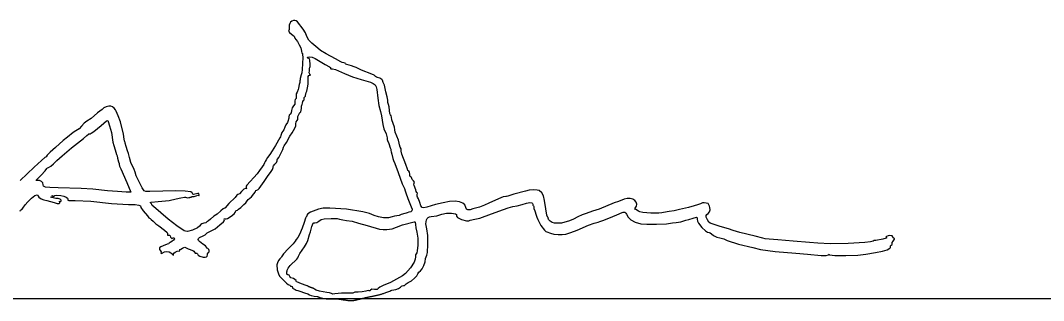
# Model space of a CAD drawing. Extents: x 0 to 34, y 0 to 22.
# Drawn here: x 25.3 to 26.52, y 2.699 to 3.033 of the extents above; entities that cross this region are included whole.
import ezdxf

# ---------------------------------------------------------------- set-up
doc = ezdxf.new("R2010")
doc.units = 0
doc.layers.add('SH_Data', color=7, linetype='Continuous')
doc.layers.add('SH_Text', color=7, linetype='Continuous')

msp = doc.modelspace()

# ---------------------------------------------------------------- linework, layer by layer
at = {"layer": 'SH_Data'}
msp.add_line((24.2004, 2.7015), (27.7004, 2.7015), dxfattribs=at)
at = {"layer": 'SH_Text'}
for points in [[(25.7429, 2.7114), (25.7449, 2.7117), (25.7474, 2.7122), (25.7505, 2.7135), (25.7532, 2.715), (25.7543, 2.7162), (25.755, 2.7167), (25.7565, 2.7169), (25.758, 2.7171), (25.7587, 2.7178), (25.7597, 2.7189), (25.7623, 2.7204), (25.7661, 2.7226), (25.7697, 2.7255), (25.7724, 2.7284), (25.7738, 2.7309), (25.7749, 2.7328), (25.7768, 2.7345), (25.7787, 2.7368), (25.7807, 2.7408), (25.7823, 2.7453), (25.783, 2.7491), (25.7837, 2.7512), (25.7845, 2.7531), (25.7852, 2.7564), (25.7858, 2.766), (25.7855, 2.7766), (25.7843, 2.7846), (25.7833, 2.7906), (25.7839, 2.7952), (25.7848, 2.7969), (25.7861, 2.7982), (25.7877, 2.799), (25.7897, 2.7993), (25.7962, 2.8002), (25.8025, 2.802), (25.8078, 2.8032), (25.8139, 2.8033), (25.8185, 2.8025), (25.8197, 2.8018), (25.8198, 2.8009), (25.8197, 2.7996), (25.821, 2.7982), (25.8259, 2.7956), (25.8319, 2.7942), (25.8344, 2.7942), (25.8362, 2.7949), (25.8416, 2.7961), (25.8476, 2.7972), (25.8615, 2.8025), (25.8758, 2.8077), (25.8815, 2.8098), (25.8871, 2.8111), (25.8923, 2.8121), (25.898, 2.8137), (25.9033, 2.8153), (25.9072, 2.8158), (25.9097, 2.8155), (25.9103, 2.8149), (25.9106, 2.8142), (25.9108, 2.8128), (25.9114, 2.8119), (25.9119, 2.8113), (25.9118, 2.8105), (25.912, 2.8089), (25.9131, 2.8062), (25.9149, 2.801), (25.9154, 2.7986), (25.9166, 2.7956), (25.9204, 2.7886), (25.9246, 2.7828), (25.9263, 2.7812), (25.9276, 2.7809), (25.9319, 2.7794), (25.9359, 2.7782), (25.9408, 2.7777), (25.9458, 2.7777), (25.95, 2.7784), (25.9561, 2.7802), (25.9636, 2.783), (25.977, 2.7889), (25.9837, 2.7914), (25.9885, 2.7924), (25.9908, 2.7932), (25.9941, 2.7945), (26.0013, 2.7972), (26.0108, 2.8013), (26.0171, 2.8039), (26.0186, 2.8045), (26.0203, 2.8043), (26.0217, 2.8034), (26.0226, 2.8019), (26.0244, 2.7983), (26.0278, 2.7953), (26.0328, 2.7927), (26.0395, 2.7905), (26.0465, 2.7901), (26.0583, 2.7901), (26.0701, 2.7907), (26.0774, 2.7916), (26.0818, 2.7923), (26.0871, 2.7931), (26.0931, 2.7951), (26.0968, 2.7959), (26.1021, 2.7972), (26.106, 2.7983), (26.1066, 2.7977), (26.1067, 2.796), (26.1072, 2.7939), (26.1083, 2.7915), (26.1122, 2.7863), (26.1168, 2.782), (26.119, 2.7807), (26.1209, 2.7803), (26.1222, 2.7797), (26.1237, 2.7785), (26.1263, 2.7768), (26.1284, 2.7756), (26.1303, 2.7746), (26.1336, 2.7738), (26.1368, 2.7732), (26.1384, 2.7725), (26.1424, 2.7707), (26.1558, 2.7664), (26.1732, 2.7621), (26.1823, 2.7599), (26.1997, 2.7575), (26.2244, 2.7555), (26.2383, 2.7542), (26.2545, 2.7527), (26.2604, 2.7528), (26.2631, 2.7534), (26.2639, 2.7542), (26.2646, 2.7535), (26.2708, 2.7528), (26.2839, 2.7528), (26.2983, 2.7533), (26.3079, 2.7543), (26.3194, 2.7563), (26.3275, 2.7579), (26.3333, 2.7596), (26.3365, 2.7614), (26.3371, 2.7624), (26.3371, 2.7633), (26.3372, 2.7643), (26.3381, 2.765), (26.339, 2.7657), (26.3391, 2.7667), (26.3393, 2.7681), (26.3403, 2.7697), (26.3419, 2.7722), (26.3419, 2.773), (26.3412, 2.7733), (26.3405, 2.7738), (26.34, 2.775), (26.339, 2.7764), (26.3365, 2.7768), (26.3343, 2.7764), (26.3324, 2.7755), (26.3316, 2.7746), (26.3325, 2.7741), (26.3327, 2.7739), (26.3319, 2.7735), (26.328, 2.7724), (26.3198, 2.7707), (26.3177, 2.7705), (26.3163, 2.7699), (26.3134, 2.7691), (26.3067, 2.7684), (26.2868, 2.7672), (26.2651, 2.7667), (26.2504, 2.7673), (26.2406, 2.7684), (26.2213, 2.7698), (26.203, 2.7716), (26.1924, 2.7724), (26.1878, 2.7727), (26.1851, 2.7733), (26.1758, 2.7759), (26.1575, 2.7801), (26.1497, 2.7826), (26.1441, 2.7846), (26.1341, 2.7872), (26.1271, 2.7898), (26.1222, 2.7915), (26.1205, 2.7925), (26.1189, 2.7955), (26.1176, 2.7986), (26.1173, 2.8006), (26.118, 2.8018), (26.1198, 2.803), (26.1214, 2.8048), (26.122, 2.8074), (26.1218, 2.8099), (26.1213, 2.8117), (26.1207, 2.8131), (26.1197, 2.8147), (26.1152, 2.8155), (26.1129, 2.8155), (26.1107, 2.8146), (26.107, 2.8132), (26.1031, 2.812), (26.0965, 2.8102), (26.0856, 2.8075), (26.0792, 2.8059), (26.0733, 2.8051), (26.0667, 2.8041), (26.0647, 2.8035), (26.0611, 2.8032), (26.0515, 2.8033), (26.042, 2.8042), (26.0385, 2.8049), (26.0366, 2.8056), (26.0335, 2.8075), (26.0324, 2.8082), (26.0328, 2.8091), (26.0345, 2.8116), (26.0349, 2.8141), (26.0341, 2.8164), (26.0323, 2.8184), (26.0299, 2.8199), (26.0268, 2.8207), (26.0234, 2.8207), (26.0198, 2.8198), (26.0129, 2.8172), (26.0077, 2.8156), (25.99, 2.808), (25.982, 2.8055), (25.9742, 2.8028), (25.9696, 2.8011), (25.9644, 2.7988), (25.9594, 2.7962), (25.9544, 2.7941), (25.9448, 2.7915), (25.9405, 2.7912), (25.9368, 2.7914), (25.9337, 2.7922), (25.9314, 2.7937), (25.9295, 2.7959), (25.9292, 2.7968), (25.9293, 2.7972), (25.9287, 2.7981), (25.9274, 2.801), (25.9263, 2.8085), (25.9247, 2.8183), (25.9233, 2.824), (25.9214, 2.8275), (25.9184, 2.8303), (25.916, 2.8309), (25.9116, 2.831), (25.9065, 2.8306), (25.9019, 2.8297), (25.8882, 2.826), (25.8811, 2.8237), (25.8795, 2.8232), (25.8784, 2.8233), (25.8755, 2.8226), (25.8699, 2.8204), (25.8585, 2.8153), (25.8533, 2.8128), (25.8472, 2.8106), (25.8393, 2.8083), (25.836, 2.8073), (25.8334, 2.8073), (25.8317, 2.8082), (25.8309, 2.81), (25.8297, 2.8131), (25.8272, 2.8154), (25.8233, 2.8168), (25.8181, 2.8174), (25.8116, 2.817), (25.8038, 2.8157), (25.7947, 2.8136), (25.7844, 2.8106), (25.781, 2.8097), (25.7788, 2.8101), (25.7774, 2.812), (25.776, 2.8158), (25.7745, 2.8202), (25.7733, 2.8224), (25.7729, 2.8235), (25.773, 2.8255), (25.7732, 2.8273), (25.7727, 2.828), (25.7719, 2.829), (25.7712, 2.8313), (25.7695, 2.8363), (25.7688, 2.838), (25.7693, 2.8392), (25.7697, 2.8404), (25.7684, 2.8419), (25.767, 2.8434), (25.7665, 2.8448), (25.7661, 2.8458), (25.7652, 2.8465), (25.7642, 2.8476), (25.764, 2.8498), (25.7638, 2.852), (25.7628, 2.8533), (25.7617, 2.8543), (25.7613, 2.8557), (25.7595, 2.8615), (25.7548, 2.8736), (25.7538, 2.8773), (25.7537, 2.8789), (25.7537, 2.8801), (25.7528, 2.8821), (25.7519, 2.8847), (25.7516, 2.887), (25.7508, 2.8903), (25.7488, 2.895), (25.7468, 2.8998), (25.7463, 2.9029), (25.7459, 2.9059), (25.7444, 2.9103), (25.7428, 2.9147), (25.7422, 2.9178), (25.7418, 2.9195), (25.7411, 2.9205), (25.7403, 2.9221), (25.74, 2.9259), (25.7397, 2.93), (25.7389, 2.933), (25.7381, 2.9355), (25.7378, 2.9383), (25.7371, 2.9422), (25.7354, 2.9482), (25.7338, 2.9559), (25.7325, 2.9592), (25.7316, 2.9619), (25.7307, 2.9629), (25.7283, 2.9643), (25.7258, 2.9653), (25.7248, 2.9654), (25.7243, 2.9654), (25.7233, 2.9665), (25.7217, 2.9678), (25.7187, 2.9693), (25.7067, 2.974), (25.7, 2.977), (25.6979, 2.9778), (25.6945, 2.979), (25.6892, 2.9808), (25.688, 2.981), (25.6875, 2.9816), (25.6869, 2.9823), (25.6854, 2.9825), (25.6835, 2.9829), (25.682, 2.9838), (25.6756, 2.9874), (25.6643, 2.9935), (25.6577, 2.9973), (25.6543, 3.0001), (25.6473, 3.0062), (25.6438, 3.0098), (25.6415, 3.0142), (25.6397, 3.0183), (25.637, 3.0228), (25.6303, 3.0316), (25.6287, 3.0328), (25.627, 3.0333), (25.6253, 3.0331), (25.6236, 3.0323), (25.6221, 3.0311), (25.621, 3.0295), (25.6204, 3.0275), (25.6204, 3.0253), (25.6204, 3.0226), (25.6198, 3.0212), (25.6197, 3.0203), (25.6208, 3.0187), (25.625, 3.0155), (25.6262, 3.0145), (25.6267, 3.0133), (25.6272, 3.012), (25.6284, 3.0105), (25.6302, 3.0083), (25.6324, 3.0042), (25.6341, 3.0006), (25.6351, 2.9968), (25.6356, 2.9942), (25.6362, 2.9937), (25.6364, 2.9927), (25.6365, 2.9889), (25.636, 2.9746), (25.6354, 2.9707), (25.6345, 2.9682)], [(25.2996, 2.8056), (25.3002, 2.807), (25.3012, 2.8076), (25.3022, 2.808), (25.3028, 2.8091), (25.3055, 2.8133), (25.3087, 2.8168), (25.3132, 2.8213), (25.3172, 2.8242), (25.3201, 2.8252), (25.3209, 2.8248), (25.3212, 2.8237), (25.3221, 2.8222), (25.3245, 2.8205), (25.3279, 2.8191), (25.3316, 2.8182), (25.3401, 2.8158), (25.3437, 2.8148), (25.346, 2.8147), (25.347, 2.8155), (25.3466, 2.817), (25.3465, 2.8174), (25.347, 2.8173), (25.3478, 2.8171), (25.3485, 2.8176), (25.3485, 2.8188), (25.3473, 2.8198), (25.345, 2.8206), (25.3421, 2.8209), (25.3374, 2.8219), (25.3364, 2.8225), (25.3375, 2.8228), (25.3381, 2.8231), (25.338, 2.8239), (25.3378, 2.8244), (25.3388, 2.8238), (25.3398, 2.8232), (25.3403, 2.8235), (25.3408, 2.8243), (25.3424, 2.8247), (25.348, 2.8243), (25.3519, 2.8235), (25.3546, 2.8224), (25.3561, 2.8212), (25.3565, 2.8198), (25.3566, 2.8188), (25.3576, 2.8183), (25.3654, 2.8182), (25.3839, 2.8174), (25.4084, 2.8149), (25.4287, 2.8138), (25.4366, 2.8135), (25.4411, 2.813), (25.4431, 2.812), (25.4436, 2.8102), (25.4464, 2.8061), (25.4514, 2.7999), (25.4532, 2.7977), (25.4545, 2.7968), (25.456, 2.7959), (25.4582, 2.7937), (25.4614, 2.7907), (25.4648, 2.7883), (25.4717, 2.783), (25.4748, 2.7803), (25.4752, 2.7793), (25.4752, 2.7783), (25.4751, 2.777), (25.4767, 2.7769), (25.4781, 2.7769), (25.4785, 2.7761), (25.4787, 2.7748), (25.4795, 2.7737), (25.4805, 2.773), (25.4813, 2.7733), (25.482, 2.774), (25.4827, 2.7741), (25.4833, 2.7736), (25.4835, 2.7726), (25.4826, 2.7711), (25.4804, 2.7696), (25.4783, 2.7683), (25.4774, 2.7673), (25.4768, 2.7665), (25.4748, 2.7661), (25.4701, 2.7644), (25.4672, 2.7632), (25.4657, 2.7618), (25.4657, 2.7601), (25.467, 2.7582), (25.4682, 2.7565), (25.4679, 2.756), (25.4672, 2.7558), (25.4673, 2.7554), (25.468, 2.7553), (25.4689, 2.7557), (25.4717, 2.7572), (25.4746, 2.7577), (25.4773, 2.7573), (25.4792, 2.7558), (25.4818, 2.7534), (25.4825, 2.7533), (25.4822, 2.7542), (25.4827, 2.7554), (25.4846, 2.7568), (25.487, 2.758), (25.489, 2.7582), (25.4901, 2.7582), (25.49, 2.7592), (25.4898, 2.7601), (25.4901, 2.7601), (25.4912, 2.7602), (25.4932, 2.7613), (25.4947, 2.7623), (25.496, 2.7626), (25.5001, 2.7608), (25.5056, 2.7586), (25.5066, 2.758), (25.5074, 2.7568), (25.5081, 2.7556), (25.5092, 2.7554), (25.5102, 2.7554), (25.5109, 2.7548), (25.512, 2.7532), (25.5137, 2.752), (25.5179, 2.7507), (25.52, 2.7506), (25.5217, 2.7511), (25.5227, 2.752), (25.5228, 2.7534), (25.5229, 2.7547), (25.5238, 2.7559), (25.5248, 2.7573), (25.5251, 2.7588), (25.5246, 2.7601), (25.5234, 2.7609), (25.5222, 2.7616), (25.5217, 2.7625), (25.5204, 2.7641), (25.5174, 2.7663), (25.5133, 2.7694), (25.5122, 2.7707), (25.5119, 2.7719), (25.5124, 2.773), (25.5135, 2.7741), (25.518, 2.7764), (25.52, 2.7774), (25.5208, 2.7784), (25.5225, 2.7796), (25.5265, 2.7816), (25.5321, 2.7846), (25.5378, 2.7894), (25.5421, 2.7931), (25.543, 2.7943), (25.5431, 2.7953), (25.543, 2.7964), (25.544, 2.7964), (25.5452, 2.7964), (25.5469, 2.797), (25.5511, 2.7995), (25.5548, 2.8026), (25.556, 2.804), (25.5564, 2.8052), (25.5568, 2.806), (25.5577, 2.8063), (25.5589, 2.8068), (25.56, 2.8079), (25.5627, 2.81), (25.5637, 2.8107), (25.5664, 2.8138), (25.5685, 2.8155), (25.5702, 2.8178), (25.5716, 2.8197), (25.5734, 2.8211), (25.5755, 2.8229), (25.5782, 2.8262), (25.5799, 2.8283), (25.5803, 2.8297), (25.5805, 2.8303), (25.5817, 2.8308), (25.5833, 2.8314), (25.5845, 2.8327), (25.5906, 2.841), (25.5954, 2.8481), (25.598, 2.8518), (25.6003, 2.8555), (25.6012, 2.8577), (25.6013, 2.8589), (25.6017, 2.8599), (25.6033, 2.8616), (25.6052, 2.8637), (25.6059, 2.8658), (25.6061, 2.8673), (25.6066, 2.8679), (25.608, 2.8699), (25.6105, 2.8744), (25.6127, 2.8791), (25.6137, 2.8821), (25.6144, 2.8837), (25.6171, 2.8876), (25.6213, 2.8953), (25.6237, 2.8992), (25.627, 2.9047), (25.6281, 2.9075), (25.6284, 2.91), (25.6288, 2.9123), (25.6298, 2.914), (25.6306, 2.9152), (25.6306, 2.9167), (25.6308, 2.9185), (25.6318, 2.9211), (25.6332, 2.9234), (25.6344, 2.9244), (25.6349, 2.9283), (25.635, 2.931), (25.6355, 2.9322), (25.636, 2.9329), (25.6363, 2.9347), (25.6366, 2.9366), (25.6375, 2.9377), (25.6383, 2.9385), (25.6383, 2.9398), (25.6383, 2.9412), (25.6388, 2.9421), (25.6396, 2.9428), (25.6397, 2.9436), (25.6406, 2.9474), (25.6412, 2.9487), (25.642, 2.953), (25.6428, 2.9572), (25.6428, 2.9612), (25.6429, 2.9662), (25.6436, 2.9674), (25.6447, 2.9678), (25.6456, 2.968), (25.6449, 2.969), (25.6443, 2.9708), (25.6444, 2.9733), (25.6446, 2.9757), (25.645, 2.9774), (25.6454, 2.9779), (25.6454, 2.9806), (25.645, 2.9858), (25.6444, 2.9874), (25.6426, 2.9883), (25.6423, 2.9896), (25.6448, 2.9899), (25.6479, 2.9893), (25.6514, 2.9878), (25.6551, 2.9856), (25.6632, 2.9808), (25.6686, 2.978), (25.6694, 2.9772), (25.6695, 2.9765), (25.6695, 2.9759), (25.6699, 2.9757), (25.672, 2.9756), (25.6755, 2.9746), (25.6862, 2.9699), (25.696, 2.9658), (25.7061, 2.9626), (25.7171, 2.9595), (25.7204, 2.9581), (25.7227, 2.9563), (25.7241, 2.954), (25.725, 2.9507), (25.726, 2.9404), (25.7272, 2.9318), (25.7292, 2.9248), (25.7304, 2.9196), (25.732, 2.9089), (25.7333, 2.9039), (25.7359, 2.8981), (25.737, 2.893), (25.7372, 2.8912), (25.7377, 2.8901), (25.7391, 2.8864), (25.7409, 2.8812), (25.7416, 2.8795), (25.7417, 2.8781), (25.7418, 2.8764), (25.7426, 2.8738), (25.7439, 2.8687), (25.7445, 2.8661), (25.7461, 2.8624), (25.7503, 2.8519), (25.7552, 2.8383), (25.7577, 2.8329), (25.7587, 2.8301), (25.7592, 2.8277), (25.7618, 2.8209), (25.7659, 2.8108), (25.7668, 2.8081), (25.7666, 2.8062), (25.7653, 2.805), (25.7629, 2.8046), (25.7608, 2.8037), (25.7599, 2.8031), (25.7584, 2.8028), (25.754, 2.8015), (25.7514, 2.8006), (25.7485, 2.8002), (25.7457, 2.7998), (25.7431, 2.7989), (25.7387, 2.7978), (25.7328, 2.7978), (25.7267, 2.7987), (25.7215, 2.8005), (25.7159, 2.8027), (25.708, 2.8047), (25.6885, 2.8079), (25.6689, 2.8093), (25.661, 2.8091), (25.6554, 2.8082), (25.6456, 2.8044), (25.6426, 2.8025), (25.6415, 2.801), (25.6412, 2.7997), (25.6406, 2.7989), (25.6399, 2.7973), (25.6383, 2.7923), (25.6358, 2.7854), (25.6327, 2.778), (25.6305, 2.7741), (25.6288, 2.7719), (25.6276, 2.7698), (25.6252, 2.7667), (25.6193, 2.7607), (25.6135, 2.7547), (25.6111, 2.7513), (25.6109, 2.7503), (25.6103, 2.7499), (25.6091, 2.7489), (25.6077, 2.7467), (25.6064, 2.744), (25.6058, 2.7418), (25.6059, 2.7356), (25.6067, 2.7331), (25.6076, 2.7309), (25.6089, 2.7282), (25.6171, 2.7198), (25.619, 2.7182), (25.6201, 2.7178), (25.6211, 2.7175), (25.6215, 2.7169), (25.6219, 2.7163), (25.6228, 2.716), (25.6237, 2.7156), (25.6241, 2.7147), (25.6244, 2.7138), (25.625, 2.7134), (25.6273, 2.7121), (25.6288, 2.7112), (25.6306, 2.7108), (25.6331, 2.7101), (25.6386, 2.7082), (25.6424, 2.7071), (25.6445, 2.7059), (25.6465, 2.7049), (25.6501, 2.7044), (25.6538, 2.7039)], [(25.6325, 2.958), (25.6321, 2.9567), (25.6315, 2.9526), (25.6312, 2.9507), (25.6297, 2.9475), (25.6287, 2.9458), (25.6287, 2.944), (25.6286, 2.9403), (25.6276, 2.939), (25.6271, 2.9373), (25.6272, 2.9354), (25.627, 2.9334), (25.6255, 2.9313), (25.6237, 2.929), (25.6232, 2.9259), (25.6228, 2.9231), (25.6215, 2.9215), (25.6203, 2.9202), (25.6198, 2.9184), (25.62, 2.9165), (25.6186, 2.9128), (25.6184, 2.9114), (25.6163, 2.9086), (25.6152, 2.9061), (25.6138, 2.9027), (25.6115, 2.8995), (25.6102, 2.8958), (25.6099, 2.8944), (25.6091, 2.8933), (25.6039, 2.8842), (25.6002, 2.8777), (25.5972, 2.8733), (25.5946, 2.8698), (25.5929, 2.8671), (25.5917, 2.8651), (25.5911, 2.8635), (25.5902, 2.8614), (25.5881, 2.8584), (25.585, 2.854), (25.5822, 2.8501), (25.5698, 2.8365), (25.5692, 2.8355), (25.5692, 2.8339), (25.5693, 2.8325), (25.5683, 2.8326), (25.5664, 2.8321), (25.5636, 2.8293), (25.561, 2.8265), (25.5593, 2.8254), (25.5581, 2.8247), (25.556, 2.822), (25.5486, 2.8147), (25.5442, 2.8096), (25.544, 2.8092), (25.5434, 2.8093), (25.5417, 2.8086), (25.5388, 2.8061), (25.5345, 2.8022), (25.5304, 2.7997), (25.5265, 2.7962), (25.5243, 2.7941), (25.5228, 2.7933), (25.522, 2.7931), (25.5217, 2.7925), (25.5208, 2.7918), (25.5187, 2.7912), (25.5163, 2.7905), (25.515, 2.7896), (25.5133, 2.7876), (25.511, 2.7858), (25.5052, 2.7829), (25.4993, 2.7815), (25.4969, 2.7816), (25.4951, 2.7823), (25.4865, 2.7883), (25.4759, 2.796), (25.4673, 2.8037), (25.4588, 2.8111), (25.4572, 2.8125), (25.4566, 2.8137), (25.4563, 2.8146), (25.4555, 2.8152), (25.4546, 2.8158), (25.4558, 2.8164), (25.464, 2.8172), (25.4773, 2.8185), (25.4857, 2.8203), (25.491, 2.8214), (25.4956, 2.8223), (25.4966, 2.8225), (25.4978, 2.8219), (25.4992, 2.8215), (25.5008, 2.8219)], [(25.5052, 2.8233), (25.5072, 2.8233), (25.5094, 2.824), (25.5115, 2.8249), (25.5124, 2.8243), (25.5128, 2.8241), (25.5129, 2.8252), (25.5126, 2.8267), (25.5115, 2.8268), (25.5064, 2.8257), (25.5054, 2.8259), (25.5052, 2.8266), (25.5047, 2.8277), (25.503, 2.8286), (25.4965, 2.8297), (25.4854, 2.83), (25.4696, 2.8294), (25.4544, 2.829), (25.4496, 2.8293), (25.4474, 2.8298), (25.4451, 2.8335), (25.4415, 2.8407), (25.4381, 2.848), (25.4366, 2.8521), (25.4354, 2.8555), (25.4316, 2.8638), (25.43, 2.8697), (25.4287, 2.8745), (25.4276, 2.8775), (25.4259, 2.8827), (25.425, 2.8867), (25.425, 2.8876), (25.4245, 2.8883), (25.4239, 2.8895), (25.4236, 2.8915), (25.4228, 2.8977), (25.4193, 2.9121), (25.4165, 2.9193), (25.414, 2.925), (25.4134, 2.9266), (25.4117, 2.9284), (25.4097, 2.93), (25.4077, 2.9309), (25.4052, 2.9309), (25.4021, 2.9301), (25.3995, 2.9289), (25.3984, 2.9277), (25.3974, 2.927), (25.3919, 2.923), (25.3843, 2.9164), (25.3793, 2.913), (25.3759, 2.9105), (25.3727, 2.907), (25.3701, 2.9039), (25.3681, 2.9027), (25.3659, 2.9017), (25.3627, 2.8994), (25.3559, 2.8938), (25.3511, 2.8899), (25.3416, 2.8816), (25.3355, 2.8761), (25.332, 2.8723), (25.3305, 2.8704), (25.3292, 2.8697), (25.325, 2.8663), (25.3165, 2.8582), (25.2996, 2.8423)], [(25.6177, 2.7337), (25.618, 2.7342), (25.618, 2.7354), (25.619, 2.7376), (25.6215, 2.7408), (25.6295, 2.7483), (25.6306, 2.7499), (25.6315, 2.752), (25.633, 2.7552), (25.6359, 2.7593), (25.6386, 2.7629), (25.6397, 2.7651), (25.6408, 2.767), (25.6427, 2.7706), (25.6446, 2.7777), (25.6456, 2.7811), (25.6475, 2.7872), (25.649, 2.7912), (25.6498, 2.7917), (25.6511, 2.7917), (25.6533, 2.7921), (25.6556, 2.7937), (25.6583, 2.7956), (25.662, 2.7965), (25.6705, 2.7971), (25.6724, 2.7968), (25.6776, 2.7971), (25.6804, 2.7962), (25.6842, 2.7952), (25.6888, 2.7945), (25.6953, 2.7936), (25.7031, 2.7915), (25.7135, 2.7887), (25.7282, 2.7843), (25.7324, 2.7838), (25.7367, 2.7839), (25.7431, 2.7846), (25.7481, 2.7866), (25.7555, 2.7894), (25.7695, 2.793), (25.7701, 2.793), (25.7705, 2.7926), (25.7708, 2.7899), (25.7713, 2.7856), (25.7724, 2.7805), (25.7735, 2.7733), (25.7737, 2.7651), (25.7731, 2.7582), (25.7724, 2.7558), (25.7716, 2.7546), (25.771, 2.7534), (25.7708, 2.7511), (25.7704, 2.7482), (25.7692, 2.7449), (25.7649, 2.738), (25.7588, 2.7314), (25.7554, 2.7286), (25.7519, 2.7263), (25.741, 2.7206), (25.7323, 2.7168), (25.7285, 2.7149), (25.7265, 2.7133), (25.7251, 2.7122), (25.7221, 2.7123), (25.719, 2.7124), (25.7174, 2.7113), (25.7164, 2.7105), (25.7157, 2.7107), (25.7144, 2.711), (25.7116, 2.7103), (25.7075, 2.7094), (25.7026, 2.7091), (25.6986, 2.7088), (25.697, 2.7082), (25.6961, 2.7077), (25.6938, 2.7078), (25.6908, 2.7079)], [(25.642, 2.7164), (25.6407, 2.7169), (25.6352, 2.7191), (25.6296, 2.7212), (25.6289, 2.7215), (25.6288, 2.722), (25.6285, 2.723), (25.6272, 2.7241), (25.6254, 2.7251), (25.6237, 2.7256), (25.6224, 2.7262), (25.6213, 2.7278), (25.6202, 2.7293), (25.619, 2.7295)], [(25.6861, 2.7076), (25.6827, 2.7077), (25.6747, 2.7069), (25.6723, 2.7067), (25.6707, 2.7072), (25.6686, 2.708), (25.6652, 2.7085), (25.6564, 2.7102), (25.6525, 2.7115), (25.6505, 2.7126), (25.6495, 2.7133)]]:
    msp.add_lwpolyline(points, dxfattribs=at)
msp.add_lwpolyline([(25.4259, 2.8282), (25.4158, 2.829), (25.4036, 2.8301), (25.3863, 2.832), (25.3722, 2.8328), (25.3449, 2.8336), (25.3349, 2.8338), (25.3297, 2.8343), (25.3276, 2.8353), (25.3272, 2.837), (25.3266, 2.8393), (25.325, 2.8412), (25.3227, 2.8423), (25.3202, 2.8424), (25.3189, 2.8423), (25.319, 2.843), (25.3245, 2.8487), (25.3295, 2.8538), (25.3316, 2.8564), (25.3322, 2.8572), (25.3336, 2.8578), (25.3361, 2.8594), (25.3393, 2.8623), (25.3435, 2.8662), (25.3498, 2.8716), (25.3609, 2.8813), (25.3751, 2.8924), (25.3793, 2.8958), (25.3811, 2.8977), (25.3814, 2.8981), (25.3823, 2.898), (25.3834, 2.898), (25.3843, 2.8986), (25.3873, 2.9008), (25.3962, 2.908), (25.4027, 2.9134), (25.4041, 2.9138), (25.4045, 2.9127), (25.4062, 2.9076), (25.4085, 2.8994), (25.4101, 2.8879), (25.4112, 2.884), (25.413, 2.879), (25.4144, 2.8734), (25.4152, 2.8717), (25.4158, 2.8689), (25.417, 2.8645), (25.4177, 2.8627), (25.4178, 2.8613), (25.4181, 2.8593), (25.4195, 2.856), (25.4269, 2.8399), (25.4314, 2.8283)], close=True, dxfattribs=at)
for points in [[(25.6345, 2.9682), (25.634, 2.9662), (25.6336, 2.9647), (25.6332, 2.9621), (25.6332, 2.9595), (25.6325, 2.958)], [(25.5008, 2.8219), (25.5026, 2.8223), (25.5038, 2.8227), (25.5052, 2.8233)], [(25.619, 2.7295), (25.6174, 2.7304), (25.6174, 2.7316), (25.6174, 2.7328), (25.6177, 2.7337)], [(25.6495, 2.7133), (25.6479, 2.714), (25.6456, 2.7147), (25.644, 2.7153), (25.642, 2.7164)], [(25.6538, 2.7039), (25.6589, 2.7014), (25.6679, 2.7011), (25.6779, 2.7011), (25.6822, 2.7004), (25.6913, 2.699), (25.6963, 2.6989), (25.7036, 2.7006), (25.7079, 2.7016), (25.7117, 2.7025), (25.7155, 2.7034), (25.7254, 2.7053), (25.7341, 2.7078), (25.7429, 2.7114)], [(25.6908, 2.7079), (25.6887, 2.7076), (25.6873, 2.7076), (25.6861, 2.7076)]]:
    msp.add_open_spline(points, degree=2, dxfattribs=at)

doc.saveas('drawing.dxf')
